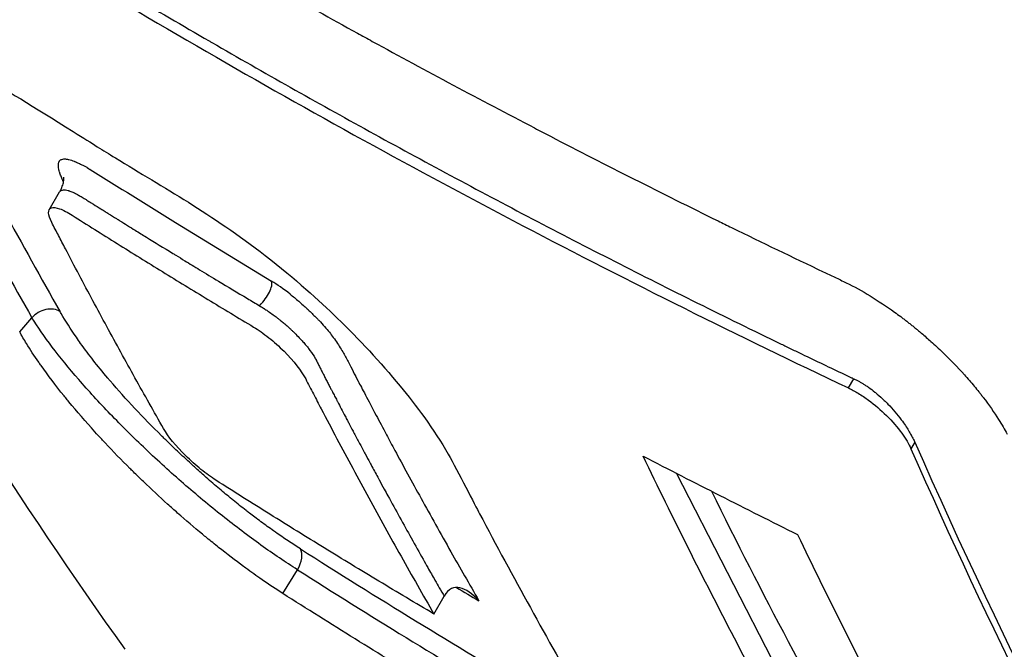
# Model space of a CAD drawing. Header units: millimetres. Extents: x 0 to 4378, y 0 to 2376.
# Tile 489 of 656: x 2587 to 2597, y 934 to 940. Entities that reach past the tile are written whole.
import ezdxf

# ---------------------------------------------------------------- set-up
doc = ezdxf.new("R2010")
doc.units = ezdxf.units.MM
doc.header["$LTSCALE"] = 0.2
doc.layers.add('01_Object Line', color=4, linetype='Continuous')

# ---------------------------------------------------------------- blocks, each defined once
blk = doc.blocks.new('A$C0a0b2bc4')
for p, q in [((-150.0524, 79.2032), (-149.9527, 79.3758)), ((-150.341, 78.0099), (-150.2212, 78.1476)), ((-142.2407, 77.4625), (-142.1891, 77.5518)), ((-141.5929, 76.9336), (-141.6301, 76.8692)), ((-142.3053, 73.4881), (-143.9229, 76.6295)), ((-147.7697, 75.4558), (-147.6266, 75.688)), ((-146.2924, 75.255), (-146.1924, 75.4282))]:
    blk.add_line(p, q)
for centre, major_axis, ratio, start_param, end_param in [((-73.6056, 165.9052), (-60.2587, -104.2808), 0.577476, 5.928254, 5.958002), ((-73.7854, 166.0065), (-60.3182, -104.4743), 0.57735, 5.92804, 5.957788), ((-89.8263, 89.0328), (83.6211, -22.4365), 0.369699, 4.019019, 4.033049), ((-89.8263, 89.0328), (83.6211, -22.4365), 0.369699, 4.033049, 4.048583), ((-144.4259, 69.6256), (3.8968, -8.9672), 0.167177, 2.838264, 2.912385), ((-150.0798, 78.0659), (0.1737, 0.0991), 0.773649, 0.369037, 1.9954), ((28.6303, 257.8482), (-155.8801, -199.8388), 0.415212, 6.063345, 6.120335), ((-65.5091, 161.5237), (-60.3691, -104.6398), 0.577245, 5.914776, 5.957186), ((-147.7281, 75.7467), (0.1072, 0.1688), 0.586, 4.737118, 6.001225), ((-72.2654, 158.8668), (-98.8659, -59.0217), 0.777157, 0.373259, 0.401672), ((-72.1865, 158.6876), (-99.0394, -58.9496), 0.776931, 0.37426, 0.401026), ((-104.7804, 73.6422), (-62.1086, 23.647), 0.241328, 0.938896, 0.943572)]:
    blk.add_ellipse(centre, major_axis=major_axis, ratio=ratio, start_param=start_param, end_param=end_param)
for points, knots in [([(-137.6306, 65.1079), (-137.6514, 65.1199), (-137.6675, 65.1292), (-137.7036, 65.15), (-137.7218, 65.1605), (-137.7766, 65.1923), (-137.8131, 65.2135), (-137.9231, 65.2777), (-137.9966, 65.3208), (-138.2195, 65.4525), (-138.3691, 65.542), (-138.8372, 65.8256), (-139.1586, 66.0253), (-140.2875, 66.7429), (-141.1152, 67.2988), (-143.0952, 68.6896), (-144.2626, 69.559), (-146.1674, 71.0523), (-146.9104, 71.6536), (-148.5488, 73.0204), (-149.4433, 73.7939), (-150.8661, 75.0681), (-151.3994, 75.5557), (-152.5862, 76.6635), (-153.2388, 77.2882), (-154.7571, 78.7791), (-155.6185, 79.6542), (-157.1757, 81.2917), (-157.8742, 82.0479), (-159.328, 83.6687), (-160.0785, 84.5335), (-161.6211, 86.3719), (-162.4078, 87.3456), (-163.918, 89.2896), (-164.6415, 90.2589), (-166.0294, 92.1979), (-166.6938, 93.1678), (-167.9438, 95.0808), (-168.53, 96.0229), (-169.6355, 97.8947), (-170.1543, 98.8239), (-172.5755, 103.4343), (-173.8703, 106.8507), (-174.594, 110.5268), (-174.6914, 111.19), (-174.8392, 112.7803), (-174.8409, 113.6713), (-174.7115, 114.9006), (-174.6462, 115.2924), (-174.4718, 116.039), (-174.3626, 116.3936), (-174.2321, 116.7285)], [0.000001, 0.000001, 0.000001, 0.000001, 0.008819, 0.008819, 0.017845, 0.017845, 0.035907, 0.035907, 0.072142, 0.072142, 0.145603, 0.145603, 0.301293, 0.301293, 0.697737, 0.697737, 1.249707, 1.249707, 1.602664, 1.602664, 2.030274, 2.030274, 2.287608, 2.287608, 2.606643, 2.606643, 3.037233, 3.037233, 3.398935, 3.398935, 3.802667, 3.802667, 4.249499, 4.249499, 4.690315, 4.690315, 5.13136, 5.13136, 5.56388, 5.56388, 5.998967, 5.998967, 7.754061, 7.754061, 8.158838, 8.158838, 8.768034, 8.768034, 9.073949, 9.073949, 9.380631, 9.380631, 9.380631, 9.380631]), ([(-137.1117, 62.857), (-137.2729, 62.9497), (-137.7212, 63.2077), (-138.7776, 63.8593), (-139.1992, 64.1274), (-139.9043, 64.5873), (-140.1878, 64.7753), (-141.5985, 65.7254), (-142.7457, 66.5446), (-144.6592, 67.9831), (-145.4273, 68.5799), (-147.2146, 70.0138), (-148.2335, 70.866), (-150.5986, 72.9259), (-151.9374, 74.1544), (-155.0099, 77.1207), (-156.7275, 78.8929), (-158.8239, 81.2091), (-159.2663, 81.7072), (-160.1379, 82.707), (-160.5643, 83.2053), (-161.0897, 83.8311), (-161.1936, 83.9554), (-161.4067, 84.2116), (-161.5154, 84.343), (-161.7265, 84.5993), (-161.8315, 84.7273), (-162.1385, 85.1035), (-162.3398, 85.3523), (-162.7373, 85.8488), (-162.9344, 86.0975), (-163.2332, 86.4785), (-163.3373, 86.6119), (-163.5413, 86.8747), (-163.6431, 87.0065), (-163.9493, 87.4048), (-164.154, 87.6736), (-164.5542, 88.2045), (-164.7522, 88.4698), (-165.125, 88.9752), (-165.299, 89.2137), (-165.5613, 89.5769), (-165.648, 89.6976), (-165.9267, 90.0876), (-166.111, 90.3484), (-166.4758, 90.8702), (-166.6564, 91.1313), (-167.0117, 91.6509), (-167.1856, 91.9081), (-167.5334, 92.4286), (-167.6943, 92.6724), (-167.9438, 93.0552), (-168.0319, 93.191), (-168.191, 93.4382), (-168.2648, 93.5534), (-168.4162, 93.7914), (-168.4959, 93.9171), (-168.7335, 94.2951), (-168.8873, 94.5427), (-169.1895, 95.0357), (-169.3376, 95.2805), (-169.6317, 95.773), (-169.7762, 96.0183), (-170.0589, 96.5044), (-170.1984, 96.7478), (-170.4722, 97.2322), (-170.605, 97.4709), (-170.867, 97.9482), (-171.0062, 98.2048), (-171.2045, 98.5776), (-171.2663, 98.6949), (-171.3826, 98.9167), (-171.442, 99.0309), (-171.9569, 100.0282), (-172.3801, 100.9014), (-172.9378, 102.1351), (-173.1004, 102.5071), (-173.4021, 103.2215), (-173.542, 103.5643), (-173.8011, 104.2227), (-173.9209, 104.5382), (-174.0874, 104.9943), (-174.1399, 105.1406), (-174.2413, 105.4285), (-174.2897, 105.5686), (-174.3819, 105.8412), (-174.4264, 105.9756), (-174.5536, 106.3682), (-174.6347, 106.629), (-174.7798, 107.1135), (-174.8481, 107.3505), (-174.972, 107.8056), (-175.0286, 108.024), (-175.1064, 108.3391), (-175.1306, 108.4395), (-175.1998, 108.7336), (-175.2425, 108.9245), (-175.3201, 109.29), (-175.3558, 109.4679), (-175.4506, 109.9712), (-175.5042, 110.2945), (-175.6287, 111.1668), (-175.6823, 111.7027), (-175.752, 112.9948), (-175.736, 113.7256), (-175.625, 114.7501), (-175.5735, 115.0796), (-175.4745, 115.5549), (-175.4379, 115.7101), (-175.3775, 115.9382), (-175.3565, 116.0135), (-175.3236, 116.1251), (-175.3124, 116.1621), (-175.2953, 116.2173), (-175.2896, 116.2357), (-175.278, 116.2723), (-175.2721, 116.2905), (-175.2662, 116.3088)], [0.000002, 0.000002, 0.000002, 0.000002, 0.068396, 0.068396, 0.113225, 0.113225, 0.143068, 0.143068, 0.261804, 0.261804, 0.340398, 0.340398, 0.445112, 0.445112, 0.58476, 0.58476, 0.770646, 0.770646, 0.820914, 0.820914, 0.870505, 0.870505, 0.882769, 0.882769, 0.895757, 0.895757, 0.908699, 0.908699, 0.933689, 0.933689, 0.958342, 0.958342, 0.971541, 0.971541, 0.985008, 0.985008, 1.012116, 1.012116, 1.039467, 1.039467, 1.064342, 1.064342, 1.077017, 1.077017, 1.103525, 1.103525, 1.129763, 1.129763, 1.156376, 1.156376, 1.183318, 1.183318, 1.195097, 1.195097, 1.205034, 1.205034, 1.215755, 1.215755, 1.236325, 1.236325, 1.256757, 1.256757, 1.277456, 1.277456, 1.298369, 1.298369, 1.31914, 1.31914, 1.338917, 1.338917, 1.348349, 1.348349, 1.358318, 1.358318, 1.436393, 1.436393, 1.470506, 1.470506, 1.502489, 1.502489, 1.53257, 1.53257, 1.546517, 1.546517, 1.559977, 1.559977, 1.573067, 1.573067, 1.598315, 1.598315, 1.621947, 1.621947, 1.64382, 1.64382, 1.654133, 1.654133, 1.674222, 1.674222, 1.692702, 1.692702, 1.72678, 1.72678, 1.786154, 1.786154, 1.875164, 1.875164, 1.919672, 1.919672, 1.941935, 1.941935, 1.953066, 1.953066, 1.958631, 1.958631, 1.961414, 1.961414, 1.964192, 1.964192, 1.964192, 1.964192]), ([(-154.3983, 84.6067), (-154.393, 84.6031), (-154.3878, 84.5994), (-154.3825, 84.5957), (-154.3749, 84.5904), (-154.3674, 84.5852), (-154.3598, 84.5799), (-154.3447, 84.5694), (-154.3296, 84.5589), (-154.3145, 84.5483), (-154.254, 84.5063), (-154.1934, 84.4643), (-154.1328, 84.4223), (-154.0721, 84.3804), (-154.0115, 84.3386), (-153.9507, 84.2968), (-153.9355, 84.2863), (-153.9203, 84.2759), (-153.9051, 84.2655), (-153.8899, 84.255), (-153.8747, 84.2446), (-153.8595, 84.2342), (-153.829, 84.2133), (-153.7986, 84.1925), (-153.7681, 84.1717), (-153.5245, 84.0051), (-153.2797, 83.8398), (-153.0338, 83.6756), (-152.542, 83.3473), (-152.0458, 83.0238), (-151.5451, 82.705), (-151.0445, 82.3863), (-150.5394, 82.0723), (-150.0301, 81.7633), (-149.5208, 81.4542), (-149.0071, 81.15), (-148.4893, 80.8508), (-148.4804, 80.8457), (-148.4715, 80.8406), (-148.4627, 80.8354), (-147.9535, 80.5415), (-147.4403, 80.2523), (-146.9231, 79.9679), (-146.3967, 79.6785), (-145.8662, 79.3941), (-145.3317, 79.1147), (-144.7972, 78.8353), (-144.2587, 78.5609), (-143.7162, 78.2916), (-143.445, 78.157), (-143.1727, 78.0236), (-142.8996, 77.8915), (-142.8654, 77.875), (-142.8313, 77.8585), (-142.7971, 77.842), (-142.78, 77.8337), (-142.7629, 77.8255), (-142.7458, 77.8173), (-142.7287, 77.8091), (-142.7116, 77.8008), (-142.6945, 77.7926), (-142.6261, 77.7597), (-142.5576, 77.727), (-142.4891, 77.6942), (-142.4205, 77.6615), (-142.3519, 77.6289), (-142.2833, 77.5963), (-142.2661, 77.5882), (-142.2489, 77.5801), (-142.2317, 77.5719), (-142.2232, 77.5679), (-142.2146, 77.5638), (-142.206, 77.5598), (-142.2004, 77.5571), (-142.1947, 77.5544), (-142.1891, 77.5518)], [0, 0, 0, 0, 0.0013857, 0.0013857, 0.0013857, 0.0033723, 0.0033723, 0.0033723, 0.0073454, 0.0073454, 0.0073454, 0.0232379, 0.0232379, 0.0232379, 0.0391303, 0.0391303, 0.0391303, 0.0431034, 0.0431034, 0.0431034, 0.0470765, 0.0470765, 0.0470765, 0.0550227, 0.0550227, 0.0550227, 0.1185925, 0.1185925, 0.1185925, 0.2457321, 0.2457321, 0.2457321, 0.3728716, 0.3728716, 0.3728716, 0.5000112, 0.5000112, 0.5000112, 0.5021867, 0.5021867, 0.5021867, 0.6271507, 0.6271507, 0.6271507, 0.7543218, 0.7543218, 0.7543218, 0.8814771, 0.8814771, 0.8814771, 0.9450548, 0.9450548, 0.9450548, 0.953002, 0.953002, 0.953002, 0.9569756, 0.9569756, 0.9569756, 0.9609492, 0.9609492, 0.9609492, 0.9768436, 0.9768436, 0.9768436, 0.992738, 0.992738, 0.992738, 0.9967116, 0.9967116, 0.9967116, 0.9986984, 0.9986984, 0.9986984, 1, 1, 1, 1]), ([(-154.4499, 84.5174), (-152.5401, 83.1858), (-150.5606, 81.9279), (-146.4855, 79.5751), (-144.393, 78.4801), (-142.2407, 77.4625)], [0, 0, 0, 0, 0.502185, 0.502185, 1, 1, 1, 1]), ([(-149.31, 74.9108), (-150.3331, 76.3435), (-151.2913, 77.8515), (-153.0792, 81.0184), (-153.9072, 82.6748), (-154.6689, 84.4035)], [-1.719535, -1.719535, -1.719535, -1.719535, -0.859768, -0.859768, -0.000001, -0.000001, -0.000001, -0.000001]), ([(-148.6087, 81.8108), (-148.599, 81.8052), (-148.5892, 81.7995), (-148.5795, 81.7939), (-148.0705, 81.5001), (-147.5575, 81.211), (-147.0405, 80.9268), (-146.9918, 80.9), (-146.9431, 80.8733), (-146.8944, 80.8466), (-146.3702, 80.5597), (-145.8419, 80.2778), (-145.3096, 80.0009), (-145.2573, 79.9737), (-145.2051, 79.9466), (-145.1528, 79.9195), (-144.6108, 79.6389), (-144.0647, 79.3635), (-143.5147, 79.0932), (-143.4707, 79.0716), (-143.4266, 79.05), (-143.3825, 79.0285), (-143.0851, 78.883), (-142.7866, 78.739), (-142.4869, 78.5966), (-142.4494, 78.5788), (-142.4119, 78.561), (-142.3744, 78.5432), (-142.3557, 78.5344), (-142.3369, 78.5255), (-142.3181, 78.5166), (-142.2994, 78.5078), (-142.2807, 78.499), (-142.2617, 78.4897), (-142.1859, 78.4524), (-142.1076, 78.4093), (-142.0285, 78.3611), (-141.9493, 78.3129), (-141.8692, 78.2597), (-141.7898, 78.2025), (-141.7699, 78.1882), (-141.75, 78.1736), (-141.7303, 78.1588), (-141.7204, 78.1514), (-141.7105, 78.144), (-141.7007, 78.1365)], [-0.8616263, -0.8616263, -0.8616263, -0.8616263, -0.8610298, -0.8610298, -0.8610298, -0.8298956, -0.8298956, -0.8298956, -0.826965, -0.826965, -0.826965, -0.7954426, -0.7954426, -0.7954426, -0.7923494, -0.7923494, -0.7923494, -0.7603025, -0.7603025, -0.7603025, -0.7577381, -0.7577381, -0.7577381, -0.7404325, -0.7404325, -0.7404325, -0.7382693, -0.7382693, -0.7382693, -0.7371877, -0.7371877, -0.7371877, -0.7361061, -0.7361061, -0.7361061, -0.7317796, -0.7317796, -0.7317796, -0.7274532, -0.7274532, -0.7274532, -0.7263716, -0.7263716, -0.7263716, -0.7258308, -0.7258308, -0.7258308, -0.7258308]), ([(-151.4147, 79.9866), (-151.4992, 80.1485), (-151.5444, 80.2752), (-151.5836, 80.4963), (-151.566, 80.5768), (-151.4734, 80.7184), (-151.3576, 80.7237), (-151.1717, 80.6985), (-151.0193, 80.6624), (-150.4789, 80.3801), (-150.2254, 80.2203), (-149.6115, 79.836), (-149.5351, 79.7881), (-148.9312, 79.418), (-148.4657, 79.1598), (-147.6432, 78.5255), (-147.4153, 78.317), (-147.0229, 77.9368), (-146.8182, 77.7171), (-146.4704, 77.2951), (-146.2917, 77.0602), (-146.0597, 76.6519), (-145.8875, 76.3127), (-145.5188, 75.6173), (-145.1845, 75.0115), (-144.8436, 74.4179)], [-1.054423, -1.054423, -1.054423, -1.054423, -1.009615, -1.009615, -0.956838, -0.956838, -0.861732, -0.861732, -0.782808, -0.782808, -0.720918, -0.720918, -0.689636, -0.689636, -0.5747, -0.5747, -0.50882, -0.50882, -0.429661, -0.429661, -0.367418, -0.367418, -0.326248, -0.326248, -0.000001, -0.000001, -0.000001, -0.000001]), ([(-149.913, 79.4726), (-149.9144, 79.4757), (-149.9157, 79.4786), (-149.917, 79.4814), (-149.9183, 79.4842), (-149.9195, 79.4869), (-149.9204, 79.489), (-149.9221, 79.4927), (-149.9238, 79.4966), (-149.9257, 79.501), (-149.9281, 79.5065), (-149.9307, 79.513), (-149.9336, 79.5202), (-149.936, 79.5261), (-149.9385, 79.5326), (-149.941, 79.5395), (-149.9433, 79.5459), (-149.9457, 79.5528), (-149.948, 79.5599), (-149.949, 79.5631), (-149.95, 79.5663), (-149.9509, 79.5697), (-149.9535, 79.5785), (-149.9555, 79.5863), (-149.957, 79.5934), (-149.9574, 79.5952), (-149.9577, 79.5968), (-149.958, 79.5985), (-149.96, 79.6085), (-149.9611, 79.6169), (-149.9617, 79.6238), (-149.9622, 79.6296), (-149.9624, 79.6345), (-149.9625, 79.6386), (-149.9626, 79.6425), (-149.9625, 79.6491), (-149.9617, 79.6544), (-149.9613, 79.6572), (-149.9608, 79.66), (-149.96, 79.6626), (-149.9584, 79.6683), (-149.956, 79.6734), (-149.9528, 79.6779), (-149.9513, 79.68), (-149.9497, 79.6819), (-149.9479, 79.6837), (-149.9441, 79.6875), (-149.9396, 79.6905), (-149.9344, 79.6928), (-149.9332, 79.6933), (-149.9319, 79.6938), (-149.9306, 79.6943), (-149.924, 79.6967), (-149.9165, 79.698), (-149.9083, 79.6984), (-149.907, 79.6985), (-149.9056, 79.6985), (-149.9047, 79.6985), (-149.903, 79.6985), (-149.9013, 79.6985), (-149.8992, 79.6985), (-149.896, 79.6983), (-149.892, 79.6981), (-149.8868, 79.6975), (-149.883, 79.6971), (-149.8785, 79.6964), (-149.8734, 79.6955), (-149.8692, 79.6947), (-149.8645, 79.6937), (-149.8594, 79.6925)], [-0.1950461, -0.1950461, -0.1950461, -0.1950461, -0.1912841, -0.1912841, -0.1912841, -0.1875, -0.1875, -0.1875, -0.1808453, -0.1808453, -0.1808453, -0.1724384, -0.1724384, -0.1724384, -0.1655582, -0.1655582, -0.1655582, -0.1591302, -0.1591302, -0.1591302, -0.15625, -0.15625, -0.15625, -0.1488728, -0.1488728, -0.1488728, -0.1470829, -0.1470829, -0.1470829, -0.1360415, -0.1360415, -0.1360415, -0.1268128, -0.1268128, -0.1268128, -0.1179501, -0.1179501, -0.1179501, -0.1132064, -0.1132064, -0.1132064, -0.1029257, -0.1029257, -0.1029257, -0.0982143, -0.0982143, -0.0982143, -0.0881688, -0.0881688, -0.0881688, -0.0857427, -0.0857427, -0.0857427, -0.0734364, -0.0734364, -0.0734364, -0.0714286, -0.0714286, -0.0714286, -0.0677079, -0.0677079, -0.0677079, -0.0617599, -0.0617599, -0.0617599, -0.0572565, -0.0572565, -0.0572565, -0.0535714, -0.0535714, -0.0535714, -0.0535714]), ([(-149.8594, 79.6925), (-149.851, 79.6904), (-149.8427, 79.688), (-149.8344, 79.6854), (-149.826, 79.6826), (-149.8177, 79.6796), (-149.8096, 79.6765), (-149.8071, 79.6755), (-149.8046, 79.6745), (-149.8025, 79.6737), (-149.7982, 79.672), (-149.7935, 79.6701), (-149.7882, 79.6678), (-149.7863, 79.667), (-149.7843, 79.6661), (-149.7823, 79.6652), (-149.7724, 79.6609), (-149.7605, 79.6555), (-149.7462, 79.6484), (-149.7419, 79.6463), (-149.7373, 79.644), (-149.7324, 79.6415), (-149.723, 79.6367), (-149.7139, 79.6319), (-149.7054, 79.6273), (-149.6965, 79.6224), (-149.6881, 79.6178), (-149.6804, 79.6134), (-149.672, 79.6087), (-149.6644, 79.6043), (-149.6576, 79.6003), (-149.6552, 79.5989), (-149.6529, 79.5976), (-149.6507, 79.5963)], [-0.05357143, -0.05357143, -0.05357143, -0.05357143, -0.04596765, -0.04596765, -0.04596765, -0.03816979, -0.03816979, -0.03816979, -0.03571429, -0.03571429, -0.03571429, -0.03071017, -0.03071017, -0.03071017, -0.02893562, -0.02893562, -0.02893562, -0.0204507, -0.0204507, -0.0204507, -0.01785714, -0.01785714, -0.01785714, -0.01287926, -0.01287926, -0.01287926, -0.00765491, -0.00765491, -0.00765491, -0.00198302, -0.00198302, -0.00198302, 0, 0, 0, 0]), ([(-149.9426, 79.3871), (-149.9357, 79.4021), (-149.9295, 79.4171), (-149.919, 79.4472), (-149.9148, 79.4625), (-149.9107, 79.4844), (-149.9097, 79.4921), (-149.9085, 79.5065), (-149.9086, 79.5126), (-149.9091, 79.5196), (-149.9093, 79.5212), (-149.9094, 79.5215), (-149.9094, 79.5215), (-149.9094, 79.5215)], [0.00175273, 0.00175273, 0.00175273, 0.00175273, 0.00693525, 0.00693525, 0.01238219, 0.01238219, 0.01562269, 0.01562269, 0.01974689, 0.01974689, 0.02341527, 0.02341527, 0.02379285, 0.02379285, 0.02379285, 0.02379285]), ([(-149.9527, 79.3758), (-149.9527, 79.3759), (-149.9526, 79.376), (-149.9526, 79.3761), (-149.9504, 79.3798), (-149.9475, 79.3832), (-149.9438, 79.3862), (-149.9416, 79.388), (-149.939, 79.3896), (-149.9362, 79.391), (-149.9348, 79.3917), (-149.9333, 79.3923), (-149.9318, 79.3928), (-149.9267, 79.3947), (-149.9207, 79.396), (-149.9139, 79.3965), (-149.9077, 79.397), (-149.9007, 79.3968), (-149.8931, 79.3959), (-149.8856, 79.3951), (-149.8775, 79.3935), (-149.8686, 79.3912), (-149.8657, 79.3904), (-149.8626, 79.3895), (-149.8595, 79.3885)], [0.2783625, 0.2783625, 0.2783625, 0.2783625, 0.278967, 0.278967, 0.278967, 0.3033556, 0.3033556, 0.3033556, 0.3184819, 0.3184819, 0.3184819, 0.3257881, 0.3257881, 0.3257881, 0.3500926, 0.3500926, 0.3500926, 0.3720347, 0.3720347, 0.3720347, 0.3932956, 0.3932956, 0.3932956, 0.4004159, 0.4004159, 0.4004159, 0.4004159]), ([(-149.8595, 79.3885), (-149.8565, 79.3876), (-149.8534, 79.3865), (-149.8502, 79.3854), (-149.8438, 79.3831), (-149.8371, 79.3805), (-149.83, 79.3774), (-149.8198, 79.373), (-149.8089, 79.3678), (-149.7971, 79.3618), (-149.7878, 79.357), (-149.778, 79.3517), (-149.7676, 79.3459), (-149.7559, 79.3394), (-149.7435, 79.3322), (-149.7304, 79.3245), (-149.7244, 79.3209), (-149.7184, 79.3173), (-149.7123, 79.3136), (-149.7033, 79.3081), (-149.6942, 79.3026), (-149.685, 79.2969), (-149.671, 79.2882), (-149.6568, 79.2793), (-149.6423, 79.2702), (-149.635, 79.2655), (-149.6275, 79.2608), (-149.62, 79.2561), (-149.596, 79.241), (-149.5715, 79.2256), (-149.5464, 79.21), (-149.5334, 79.2018), (-149.5202, 79.1936), (-149.5069, 79.1853), (-149.4952, 79.178), (-149.4834, 79.1707), (-149.4714, 79.1632), (-149.4466, 79.1478), (-149.4213, 79.1321), (-149.3953, 79.116), (-149.3843, 79.1091), (-149.3732, 79.1023), (-149.362, 79.0953), (-149.3372, 79.0799), (-149.312, 79.0642), (-149.2862, 79.0482), (-149.2618, 79.0331), (-149.2369, 79.0177), (-149.2116, 79.002), (-149.1763, 78.9802), (-149.1401, 78.9578), (-149.103, 78.935), (-149.0208, 78.8844), (-148.9343, 78.8313), (-148.8433, 78.7757), (-148.8334, 78.7697), (-148.8235, 78.7636), (-148.8136, 78.7575), (-148.7851, 78.7402), (-148.7562, 78.7226), (-148.727, 78.7047), (-148.6799, 78.6761), (-148.6318, 78.6469), (-148.5826, 78.617), (-148.5227, 78.5807), (-148.4613, 78.5436), (-148.3982, 78.5055), (-148.3072, 78.4507), (-148.2129, 78.3941), (-148.1151, 78.3357), (-148.076, 78.3123), (-148.0363, 78.2886), (-147.9958, 78.2645)], [0.4004159, 0.4004159, 0.4004159, 0.4004159, 0.4073355, 0.4073355, 0.4073355, 0.4212145, 0.4212145, 0.4212145, 0.4412613, 0.4412613, 0.4412613, 0.4570088, 0.4570088, 0.4570088, 0.4747589, 0.4747589, 0.4747589, 0.4829088, 0.4829088, 0.4829088, 0.4949513, 0.4949513, 0.4949513, 0.5132908, 0.5132908, 0.5132908, 0.5226685, 0.5226685, 0.5226685, 0.5528184, 0.5528184, 0.5528184, 0.5684803, 0.5684803, 0.5684803, 0.5822456, 0.5822456, 0.5822456, 0.6107325, 0.6107325, 0.6107325, 0.6227312, 0.6227312, 0.6227312, 0.6492608, 0.6492608, 0.6492608, 0.6744338, 0.6744338, 0.6744338, 0.7095476, 0.7095476, 0.7095476, 0.7873027, 0.7873027, 0.7873027, 0.7957224, 0.7957224, 0.7957224, 0.8197623, 0.8197623, 0.8197623, 0.8583457, 0.8583457, 0.8583457, 0.9052704, 0.9052704, 0.9052704, 0.9729108, 0.9729108, 0.9729108, 1, 1, 1, 1]), ([(-150.0274, 79.0779), (-150.0676, 79.1558), (-150.0692, 79.2067), (-150.013, 79.2266), (-149.9855, 79.2237), (-149.9155, 79.1993), (-149.8739, 79.1779), (-149.7546, 79.1024), (-149.6814, 79.0562), (-149.5348, 78.964), (-149.4614, 78.918), (-149.2409, 78.7803), (-149.0936, 78.689), (-148.7981, 78.5071), (-148.65, 78.4166), (-148.3531, 78.2364), (-148.2042, 78.1467), (-148.0079, 78.0292), (-147.9576, 77.994), (-147.8554, 77.9124), (-147.8048, 77.8671), (-147.6618, 77.7246), (-147.5861, 77.6281), (-147.5206, 77.5013), (-147.4954, 77.4525), (-147.4448, 77.355), (-147.4194, 77.3064), (-147.3431, 77.1606), (-147.292, 77.0637), (-147.1381, 76.7737), (-147.0346, 76.5814), (-146.8256, 76.1989), (-146.7203, 76.0086), (-146.5608, 75.7249), (-146.5074, 75.6305), (-146.4002, 75.4424), (-146.3464, 75.3486), (-146.2924, 75.255)], [0, 0, 0, 0, 0.049586, 0.049586, 0.074046, 0.074046, 0.09857, 0.09857, 0.137167, 0.137167, 0.175764, 0.175764, 0.252958, 0.252958, 0.330152, 0.330152, 0.407345, 0.407345, 0.43188, 0.43188, 0.45635, 0.45635, 0.505944, 0.505944, 0.536823, 0.536823, 0.567702, 0.567702, 0.629461, 0.629461, 0.752975, 0.752975, 0.876487, 0.876487, 0.938244, 0.938244, 1, 1, 1, 1]), ([(-146.2924, 75.255), (-146.4721, 75.3614), (-146.6512, 75.4683), (-147.0085, 75.6835), (-147.1866, 75.7916), (-147.5417, 76.0092), (-147.7187, 76.1187), (-147.9834, 76.2837), (-148.0715, 76.3389), (-148.2474, 76.4495), (-148.3352, 76.505), (-148.469, 76.5899), (-148.5186, 76.6259), (-148.6199, 76.7083), (-148.6705, 76.7536), (-148.8142, 76.8954), (-148.8917, 76.99), (-149.0284, 77.2296), (-149.1216, 77.3949), (-149.3065, 77.7272), (-149.3983, 77.8942), (-149.5805, 78.2297), (-149.6709, 78.3982), (-149.8053, 78.6522), (-149.85, 78.7371), (-149.9167, 78.8646), (-149.9389, 78.9072), (-149.9832, 78.9925), (-150.0053, 79.0352), (-150.0274, 79.0779)], [0, 0, 0, 0, 0.102758, 0.102758, 0.205514, 0.205514, 0.30827, 0.30827, 0.359648, 0.359648, 0.411026, 0.411026, 0.438236, 0.438236, 0.465377, 0.465377, 0.5204, 0.5204, 0.640302, 0.640302, 0.760202, 0.760202, 0.880101, 0.880101, 0.94005, 0.94005, 0.970025, 0.970025, 1, 1, 1, 1]), ([(-147.9957, 78.2646), (-147.9727, 78.2893), (-147.9554, 78.3118), (-147.9251, 78.3547), (-147.9111, 78.377), (-147.8893, 78.4197), (-147.8817, 78.4397), (-147.8748, 78.475), (-147.8752, 78.4895), (-147.8789, 78.5024), (-147.8791, 78.5032), (-147.8795, 78.5043), (-147.8796, 78.5047), (-147.8798, 78.5053), (-147.8799, 78.5055), (-147.88, 78.5058), (-147.88, 78.5059), (-147.8801, 78.506), (-147.8801, 78.5061), (-147.8801, 78.5061), (-147.8801, 78.5061), (-147.8801, 78.5062), (-147.8801, 78.5062), (-147.8801, 78.5062), (-147.8801, 78.5062), (-147.8801, 78.5062), (-147.8801, 78.5062), (-147.8802, 78.5063)], [-0.01042625, -0.01042625, -0.01042625, -0.01042625, -0.00786131, -0.00786131, -0.00523047, -0.00523047, -0.00268736, -0.00268736, -0.00031643, -0.00031643, -0.00016392, -0.00016392, -0.00008704, -0.00008704, -0.00004844, -0.00004844, -0.00002909, -0.00002909, -0.00001941, -0.00001941, -0.00001457, -0.00001457, -0.00001218, -0.00001218, -0.00001078, -0.00001078, -0.00000953, -0.00000953, -0.00000953, -0.00000953]), ([(-147.697, 78.378), (-147.6834, 78.3672), (-147.6696, 78.356), (-147.6558, 78.3446), (-147.6416, 78.3328), (-147.6273, 78.3207), (-147.613, 78.3084), (-147.5991, 78.2963), (-147.5852, 78.2841), (-147.5716, 78.2718), (-147.568, 78.2685), (-147.5644, 78.2653), (-147.5608, 78.262), (-147.5478, 78.2502), (-147.5352, 78.2386), (-147.523, 78.2271), (-147.5192, 78.2236), (-147.5155, 78.2201), (-147.5118, 78.2166), (-147.499, 78.2044), (-147.4865, 78.1924), (-147.4743, 78.1804), (-147.4619, 78.1683), (-147.4498, 78.1562), (-147.438, 78.1442), (-147.4348, 78.141), (-147.4317, 78.1378), (-147.4286, 78.1346), (-147.4248, 78.1307), (-147.421, 78.1267), (-147.4172, 78.1228)], [0.03663506, 0.03663506, 0.03663506, 0.03663506, 0.04442962, 0.04442962, 0.04442962, 0.05248977, 0.05248977, 0.05248977, 0.06040346, 0.06040346, 0.06040346, 0.0625, 0.0625, 0.0625, 0.07010701, 0.07010701, 0.07010701, 0.07243844, 0.07243844, 0.07243844, 0.08058282, 0.08058282, 0.08058282, 0.08885345, 0.08885345, 0.08885345, 0.09103943, 0.09103943, 0.09103943, 0.09375, 0.09375, 0.09375, 0.09375]), ([(-147.9958, 78.2645), (-147.9831, 78.2569), (-147.9708, 78.2494), (-147.9589, 78.2419), (-147.9565, 78.2403), (-147.954, 78.2388), (-147.9516, 78.2372), (-147.9408, 78.2302), (-147.9298, 78.223), (-147.919, 78.2157), (-147.9158, 78.2135), (-147.9125, 78.2114), (-147.9093, 78.2092), (-147.894, 78.1987), (-147.8789, 78.188), (-147.8643, 78.1774), (-147.8509, 78.1677), (-147.8379, 78.1579), (-147.8254, 78.1482), (-147.818, 78.1425), (-147.8107, 78.1368), (-147.8037, 78.1312), (-147.7996, 78.128), (-147.7956, 78.1248), (-147.7917, 78.1216), (-147.7801, 78.1122), (-147.7691, 78.103), (-147.7588, 78.0943), (-147.7479, 78.085), (-147.7377, 78.0762), (-147.7282, 78.0678), (-147.718, 78.0588), (-147.7086, 78.0503), (-147.7001, 78.0425), (-147.697, 78.0397), (-147.694, 78.037), (-147.6897, 78.033), (-147.683, 78.0268), (-147.676, 78.0202), (-147.669, 78.0135), (-147.6641, 78.0088), (-147.6591, 78.004), (-147.6542, 77.9992), (-147.6384, 77.9836), (-147.6232, 77.9679), (-147.6085, 77.9523), (-147.6045, 77.9481), (-147.6005, 77.9438), (-147.5965, 77.9396)], [0, 0, 0, 0, 0.0078647, 0.0078647, 0.0078647, 0.0095006, 0.0095006, 0.0095006, 0.0168196, 0.0168196, 0.0168196, 0.019012, 0.019012, 0.019012, 0.0295117, 0.0295117, 0.0295117, 0.0391751, 0.0391751, 0.0391751, 0.0449072, 0.0449072, 0.0449072, 0.0481955, 0.0481955, 0.0481955, 0.057936, 0.057936, 0.057936, 0.068185, 0.068185, 0.068185, 0.0793082, 0.0793082, 0.0793082, 0.0833333, 0.0833333, 0.0833333, 0.0895714, 0.0895714, 0.0895714, 0.0939299, 0.0939299, 0.0939299, 0.1079845, 0.1079845, 0.1079845, 0.1118196, 0.1118196, 0.1118196, 0.1118196]), ([(-147.6266, 75.688), (-147.7412, 75.76), (-147.8608, 75.8408), (-148.1064, 76.0169), (-148.2323, 76.1122), (-148.4858, 76.3134), (-148.6133, 76.4193), (-148.8651, 76.6379), (-148.9893, 76.7506), (-149.2295, 76.9785), (-149.3456, 77.0936), (-149.5653, 77.3218), (-149.6689, 77.4349), (-149.8594, 77.6544), (-149.9463, 77.7609), (-150.0996, 77.9631), (-150.166, 78.0589), (-150.2212, 78.1476)], [0, 0, 0, 0, 0.125, 0.125, 0.25, 0.25, 0.375, 0.375, 0.5, 0.5, 0.625, 0.625, 0.75, 0.75, 0.875, 0.875, 1, 1, 1, 1]), ([(-148.9551, 76.9961), (-149.046, 77.0858), (-149.1327, 77.1746), (-149.3003, 77.3533), (-149.3809, 77.4431), (-149.4646, 77.5409), (-149.4724, 77.55), (-149.4802, 77.5592), (-149.5316, 77.6199), (-149.5791, 77.6778), (-149.6225, 77.733), (-149.6622, 77.7834), (-149.7033, 77.8384), (-149.7594, 77.917), (-149.7733, 77.9367), (-149.7872, 77.9569), (-149.8419, 78.0359), (-149.8916, 78.1137), (-149.9391, 78.1958), (-149.9423, 78.2013), (-149.9454, 78.2068)], [-0.4973896, -0.4973896, -0.4973896, -0.4973896, -0.398539, -0.398539, -0.2962908, -0.2962908, -0.2857143, -0.2857143, -0.2857143, -0.2, -0.2, -0.2, -0.1352784, -0.1352784, -0.1142857, -0.1142857, -0.1142857, -0.0077024, -0.0077024, 0, 0, 0, 0]), ([(-147.4172, 78.1228), (-147.3758, 78.0796), (-147.3415, 78.0408), (-147.3143, 78.0064), (-147.289, 77.9746), (-147.2627, 77.9381), (-147.2353, 77.897), (-147.2101, 77.8593), (-147.1881, 77.8239), (-147.1692, 77.7908), (-147.1514, 77.7596), (-147.1343, 77.7277), (-147.118, 77.695), (-147.1006, 77.6602), (-147.0848, 77.6291), (-147.0706, 77.6015), (-147.0636, 77.5879), (-147.051, 77.5637), (-147.0148, 77.4941), (-146.9911, 77.4487), (-146.9325, 77.337), (-146.8975, 77.2707), (-146.8266, 77.137), (-146.7932, 77.0744), (-146.7565, 77.006)], [0.09375, 0.09375, 0.09375, 0.09375, 0.125, 0.125, 0.125, 0.15625, 0.15625, 0.15625, 0.1875, 0.1875, 0.1875, 0.21875, 0.21875, 0.21875, 0.25, 0.25, 0.25, 0.3085908, 0.3085908, 0.3671758, 0.3671758, 0.4257443, 0.4257443, 0.4692144, 0.4692144, 0.4692144, 0.4692144]), ([(-141.7007, 78.1365), (-141.6908, 78.129), (-141.681, 78.1214), (-141.6614, 78.1062), (-141.6516, 78.0985), (-141.632, 78.0831), (-141.6223, 78.0753), (-141.6029, 78.0597), (-141.5835, 78.0439), (-141.5546, 78.0201), (-141.5048, 77.9782), (-141.4651, 77.9436), (-141.3962, 77.8819), (-141.3578, 77.8463), (-141.2455, 77.7383), (-141.1743, 77.6647), (-141.0746, 77.5538), (-141.0426, 77.5168), (-140.9965, 77.4614), (-140.9815, 77.443), (-140.9594, 77.4154), (-140.9522, 77.4062), (-140.9378, 77.3878), (-140.9307, 77.3786), (-140.8676, 77.2963), (-140.8172, 77.224), (-140.7424, 77.1055), (-140.7149, 77.0582), (-140.6905, 77.0122)], [-0.72583083, -0.72583083, -0.72583083, -0.72583083, -0.72529003, -0.72529003, -0.72474923, -0.72474923, -0.72420843, -0.72420843, -0.72366763, -0.72312683, -0.72258602, -0.72084984, -0.72084984, -0.71857285, -0.71857285, -0.71401887, -0.71401887, -0.71174188, -0.71174188, -0.71060338, -0.71060338, -0.71003414, -0.71003414, -0.70946489, -0.70946489, -0.70491091, -0.70491091, -0.70178277, -0.70178277, -0.70178277, -0.70178277]), ([(-147.7697, 75.4558), (-147.8357, 75.4977), (-147.9035, 75.5427), (-147.9726, 75.5905), (-148.0251, 75.6269), (-148.0784, 75.6648), (-148.1323, 75.7043), (-148.1391, 75.7093), (-148.146, 75.7143), (-148.1528, 75.7193), (-148.2331, 75.7785), (-148.3146, 75.8409), (-148.3965, 75.9058), (-148.4351, 75.9364), (-148.4738, 75.9675), (-148.5125, 75.9992), (-148.5265, 76.0106), (-148.5404, 76.0221), (-148.5544, 76.0337), (-148.6356, 76.1008), (-148.7168, 76.1701), (-148.7975, 76.2411), (-148.83, 76.2697), (-148.8625, 76.2986), (-148.8948, 76.3278), (-148.9749, 76.4), (-149.0541, 76.4736), (-149.1318, 76.548), (-149.1649, 76.5798), (-149.1978, 76.6117), (-149.2303, 76.6437), (-149.2417, 76.6549), (-149.2531, 76.6661), (-149.2644, 76.6774), (-149.3473, 76.7598), (-149.4278, 76.8426), (-149.5053, 76.9252), (-149.5165, 76.9371), (-149.5276, 76.949), (-149.5386, 76.9609), (-149.5614, 76.9854), (-149.5838, 77.0099), (-149.606, 77.0343), (-149.6961, 77.1335), (-149.7813, 77.2317), (-149.8606, 77.3279), (-149.8658, 77.3342), (-149.8711, 77.3406), (-149.8763, 77.347), (-149.8866, 77.3595), (-149.8967, 77.372), (-149.9068, 77.3844), (-149.9893, 77.4864), (-150.0648, 77.5857), (-150.1321, 77.6807), (-150.1359, 77.6861), (-150.1397, 77.6915), (-150.1435, 77.6969), (-150.1475, 77.7027), (-150.1515, 77.7084), (-150.1555, 77.7141), (-150.1989, 77.7767), (-150.2386, 77.8371), (-150.2741, 77.895), (-150.2984, 77.9345), (-150.3207, 77.9729), (-150.341, 78.0099)], [-0.4066496, -0.4066496, -0.4066496, -0.4066496, -0.3777807, -0.3777807, -0.3777807, -0.3558558, -0.3558558, -0.3558558, -0.3530901, -0.3530901, -0.3530901, -0.3204985, -0.3204985, -0.3204985, -0.3051435, -0.3051435, -0.3051435, -0.2996138, -0.2996138, -0.2996138, -0.2674218, -0.2674218, -0.2674218, -0.2544216, -0.2544216, -0.2544216, -0.2222215, -0.2222215, -0.2222215, -0.2084882, -0.2084882, -0.2084882, -0.2036806, -0.2036806, -0.2036806, -0.1684318, -0.1684318, -0.1684318, -0.1633487, -0.1633487, -0.1633487, -0.1528703, -0.1528703, -0.1528703, -0.1103376, -0.1103376, -0.1103376, -0.1075118, -0.1075118, -0.1075118, -0.1019561, -0.1019561, -0.1019561, -0.0563857, -0.0563857, -0.0563857, -0.053792, -0.053792, -0.053792, -0.0510136, -0.0510136, -0.0510136, -0.0206896, -0.0206896, -0.0206896, 0, 0, 0, 0]), ([(-147.5965, 77.9396), (-147.5911, 77.9337), (-147.5857, 77.9278), (-147.5805, 77.9221), (-147.575, 77.9161), (-147.5698, 77.9103), (-147.565, 77.9049), (-147.5592, 77.8983), (-147.5541, 77.8926), (-147.5493, 77.887), (-147.546, 77.8832), (-147.5428, 77.8794), (-147.5395, 77.8755), (-147.5327, 77.8673), (-147.5252, 77.8579), (-147.5172, 77.8475), (-147.5004, 77.8256), (-147.4781, 77.7936), (-147.4644, 77.7714), (-147.4628, 77.7689), (-147.4616, 77.7669), (-147.4611, 77.766), (-147.4515, 77.7501), (-147.448, 77.7439), (-147.4413, 77.7308), (-147.4401, 77.7284), (-147.4388, 77.726), (-147.4375, 77.7233), (-147.4325, 77.7135), (-147.4268, 77.7017), (-147.4201, 77.6881), (-147.4151, 77.6779), (-147.4095, 77.6668), (-147.4033, 77.6546), (-147.3978, 77.6438), (-147.3919, 77.6322), (-147.3856, 77.6199), (-147.3796, 77.6083), (-147.3733, 77.596), (-147.3666, 77.5831), (-147.3605, 77.5713), (-147.3541, 77.559), (-147.3474, 77.5461), (-147.3409, 77.5336), (-147.3341, 77.5206), (-147.3271, 77.5071), (-147.3204, 77.4941), (-147.3134, 77.4806), (-147.3061, 77.4667), (-147.301, 77.457), (-147.2959, 77.4471), (-147.2906, 77.437), (-147.2887, 77.4333), (-147.2867, 77.4296), (-147.2848, 77.4258), (-147.2776, 77.4122), (-147.2703, 77.3981), (-147.2627, 77.3836), (-147.2554, 77.3697), (-147.248, 77.3553), (-147.2403, 77.3407), (-147.2383, 77.3368), (-147.2363, 77.3329), (-147.2343, 77.3289), (-147.2226, 77.3064), (-147.2105, 77.283), (-147.1978, 77.2586), (-147.1856, 77.2353), (-147.1729, 77.2111), (-147.1597, 77.1861), (-147.1526, 77.1726), (-147.1454, 77.1589), (-147.138, 77.1449), (-147.1324, 77.1342), (-147.1267, 77.1234), (-147.1209, 77.1124), (-147.1119, 77.0955), (-147.1028, 77.0782), (-147.0935, 77.0607)], [0.1118196, 0.1118196, 0.1118196, 0.1118196, 0.1171368, 0.1171368, 0.1171368, 0.1227764, 0.1227764, 0.1227764, 0.1296813, 0.1296813, 0.1296813, 0.1344054, 0.1344054, 0.1344054, 0.144116, 0.144116, 0.144116, 0.1643773, 0.1643773, 0.1643773, 0.1666667, 0.1666667, 0.1666667, 0.2066415, 0.2066415, 0.2066415, 0.2139195, 0.2139195, 0.2139195, 0.2408611, 0.2408611, 0.2408611, 0.2610022, 0.2610022, 0.2610022, 0.2788813, 0.2788813, 0.2788813, 0.2956415, 0.2956415, 0.2956415, 0.3108895, 0.3108895, 0.3108895, 0.3256377, 0.3256377, 0.3256377, 0.3397907, 0.3397907, 0.3397907, 0.349635, 0.349635, 0.349635, 0.3531978, 0.3531978, 0.3531978, 0.3662462, 0.3662462, 0.3662462, 0.378849, 0.378849, 0.378849, 0.3821893, 0.3821893, 0.3821893, 0.4013935, 0.4013935, 0.4013935, 0.4198524, 0.4198524, 0.4198524, 0.4298144, 0.4298144, 0.4298144, 0.4374361, 0.4374361, 0.4374361, 0.4491944, 0.4491944, 0.4491944, 0.4491944]), ([(-142.1891, 77.5518), (-142.1861, 77.5504), (-142.1832, 77.549), (-142.1802, 77.5475), (-142.1715, 77.5434), (-142.1626, 77.5392), (-142.1537, 77.5347), (-142.1449, 77.5302), (-142.1359, 77.5254), (-142.127, 77.5204), (-142.118, 77.5155), (-142.109, 77.5102), (-142.1, 77.5048), (-142.091, 77.4993), (-142.0819, 77.4936), (-142.0729, 77.4878), (-142.0639, 77.4819), (-142.0548, 77.4758), (-142.0458, 77.4695), (-142.0243, 77.4544), (-142.0029, 77.4383), (-141.9819, 77.4213), (-141.9746, 77.4154), (-141.9674, 77.4095), (-141.9603, 77.4034), (-141.9366, 77.3834), (-141.9135, 77.3625), (-141.8912, 77.3408), (-141.8789, 77.329), (-141.8668, 77.3169), (-141.855, 77.3047), (-141.8315, 77.2803), (-141.809, 77.2555), (-141.7877, 77.2305), (-141.7652, 77.2042), (-141.7441, 77.1776), (-141.7245, 77.1514), (-141.7101, 77.1322), (-141.6966, 77.1131), (-141.6839, 77.0943), (-141.6623, 77.0624), (-141.6433, 77.0311), (-141.6269, 77.0014), (-141.6257, 76.9992), (-141.6244, 76.997), (-141.6232, 76.9948), (-141.6146, 76.9789), (-141.6068, 76.9636), (-141.5998, 76.9487), (-141.5974, 76.9436), (-141.5951, 76.9386), (-141.5929, 76.9336)], [0, 0, 0, 0, 0.012221, 0.012221, 0.012221, 0.047655, 0.047655, 0.047655, 0.083088, 0.083088, 0.083088, 0.118522, 0.118522, 0.118522, 0.153956, 0.153956, 0.153956, 0.18939, 0.18939, 0.18939, 0.274043, 0.274043, 0.274043, 0.303147, 0.303147, 0.303147, 0.399406, 0.399406, 0.399406, 0.452337, 0.452337, 0.452337, 0.557779, 0.557779, 0.557779, 0.669196, 0.669196, 0.669196, 0.750718, 0.750718, 0.750718, 0.889469, 0.889469, 0.889469, 0.899909, 0.899909, 0.899909, 0.974503, 0.974503, 0.974503, 1, 1, 1, 1]), ([(-142.2407, 77.4625), (-142.2099, 77.4479), (-142.1781, 77.4307), (-142.1119, 77.3906), (-142.0777, 77.3676), (-141.9827, 77.2976), (-141.9239, 77.2471), (-141.8119, 77.1366), (-141.7609, 77.0774), (-141.6807, 76.9669), (-141.6507, 76.9158), (-141.6301, 76.8692)], [-0.09661852, -0.09661852, -0.09661852, -0.09661852, -0.08429612, -0.08429612, -0.07141548, -0.07141548, -0.04825685, -0.04825685, -0.02320784, -0.02320784, -0.00000099, -0.00000099, -0.00000099, -0.00000099]), ([(-147.5976, 75.8914), (-147.6378, 75.9169), (-147.6779, 75.943), (-147.7181, 75.9698), (-147.7585, 75.9968), (-147.799, 76.0245), (-147.8395, 76.0528), (-147.8461, 76.0574), (-147.8526, 76.062), (-147.8592, 76.0667), (-147.88, 76.0813), (-147.9007, 76.0961), (-147.9215, 76.1111), (-147.9624, 76.1406), (-148.0033, 76.1708), (-148.0443, 76.2017), (-148.0615, 76.2148), (-148.0788, 76.2279), (-148.0961, 76.2412), (-148.1068, 76.2494), (-148.1175, 76.2577), (-148.1281, 76.2659), (-148.1703, 76.2987), (-148.2125, 76.3322), (-148.2548, 76.3664), (-148.2594, 76.3701), (-148.264, 76.3739), (-148.2686, 76.3776), (-148.3084, 76.41), (-148.3482, 76.443), (-148.3881, 76.4766), (-148.431, 76.5129), (-148.474, 76.5499), (-148.5171, 76.5877), (-148.5508, 76.6173), (-148.5847, 76.6474), (-148.6185, 76.678), (-148.6289, 76.6873), (-148.6393, 76.6967), (-148.6496, 76.7062), (-148.6934, 76.746), (-148.7373, 76.7867), (-148.7812, 76.8282), (-148.8252, 76.8697), (-148.8693, 76.9121), (-148.9135, 76.9552), (-148.925, 76.9664), (-148.9364, 76.9777), (-148.9479, 76.989), (-148.9503, 76.9913), (-148.9527, 76.9937), (-148.9551, 76.9961)], [-1, -1, -1, -1, -0.9548587, -0.9548587, -0.9548587, -0.909342, -0.909342, -0.909342, -0.9019672, -0.9019672, -0.9019672, -0.8786566, -0.8786566, -0.8786566, -0.8327591, -0.8327591, -0.8327591, -0.8133945, -0.8133945, -0.8133945, -0.8014754, -0.8014754, -0.8014754, -0.7543444, -0.7543444, -0.7543444, -0.7492146, -0.7492146, -0.7492146, -0.7049406, -0.7049406, -0.7049406, -0.6573483, -0.6573483, -0.6573483, -0.6200509, -0.6200509, -0.6200509, -0.6086504, -0.6086504, -0.6086504, -0.5605604, -0.5605604, -0.5605604, -0.5124703, -0.5124703, -0.5124703, -0.5, -0.5, -0.5, -0.4973896, -0.4973896, -0.4973896, -0.4973896]), ([(-147.0935, 77.0607), (-147.0862, 77.0469), (-147.0788, 77.033), (-147.0713, 77.0189), (-147.0543, 76.9867), (-147.0366, 76.9535), (-147.0184, 76.9194), (-147.0045, 76.8933), (-146.9902, 76.8666), (-146.9766, 76.8412), (-146.9725, 76.8335), (-146.9684, 76.8259), (-146.9644, 76.8184), (-146.948, 76.7878), (-146.933, 76.7599), (-146.9185, 76.733), (-146.9144, 76.7255), (-146.9104, 76.718), (-146.9063, 76.7105), (-146.8844, 76.6699), (-146.863, 76.6304), (-146.8421, 76.5918), (-146.8375, 76.5833), (-146.8329, 76.5748), (-146.8283, 76.5664), (-146.8115, 76.5354), (-146.7949, 76.505), (-146.7786, 76.4752), (-146.7666, 76.4532), (-146.7547, 76.4314), (-146.743, 76.41), (-146.7032, 76.3373), (-146.665, 76.2679), (-146.6284, 76.2019), (-146.5886, 76.1298), (-146.5508, 76.0618), (-146.515, 75.9977), (-146.4735, 75.9235), (-146.4349, 75.8546), (-146.399, 75.7911), (-146.3832, 75.7632), (-146.368, 75.7363), (-146.3534, 75.7104), (-146.3281, 75.6659), (-146.3045, 75.6244), (-146.2826, 75.5859), (-146.2678, 75.56), (-146.2538, 75.5355), (-146.2406, 75.5123), (-146.2232, 75.482), (-146.2071, 75.4539), (-146.1924, 75.4282)], [0.4491944, 0.4491944, 0.4491944, 0.4491944, 0.4583706, 0.4583706, 0.4583706, 0.4792378, 0.4792378, 0.4792378, 0.4951716, 0.4951716, 0.4951716, 0.5, 0.5, 0.5, 0.5198279, 0.5198279, 0.5198279, 0.5254102, 0.5254102, 0.5254102, 0.5558382, 0.5558382, 0.5558382, 0.562554, 0.562554, 0.562554, 0.5873038, 0.5873038, 0.5873038, 0.6055924, 0.6055924, 0.6055924, 0.6676295, 0.6676295, 0.6676295, 0.7353002, 0.7353002, 0.7353002, 0.8137422, 0.8137422, 0.8137422, 0.8482142, 0.8482142, 0.8482142, 0.9076157, 0.9076157, 0.9076157, 0.9475603, 0.9475603, 0.9475603, 1, 1, 1, 1]), ([(-146.7565, 77.006), (-146.7306, 76.9576), (-146.703, 76.9064), (-146.6738, 76.8523), (-146.5943, 76.7054), (-146.509, 76.5489), (-146.3265, 76.2185), (-146.2294, 76.0446), (-146.0393, 75.7091), (-145.9482, 75.5501), (-145.8524, 75.385)], [0.4692144, 0.4692144, 0.4692144, 0.4692144, 0.5, 0.5, 0.5, 0.6769197, 0.6769197, 0.8528705, 0.8528705, 1, 1, 1, 1]), ([(-142.4151, 73.2978), (-142.7377, 73.8625), (-143.0501, 74.4356), (-143.6598, 75.6013), (-143.957, 76.1937), (-144.2476, 76.7962)], [-1, -1, -1, -1, -0.5, -0.5, 0, 0, 0, 0]), ([(-144.2476, 76.7962), (-143.9984, 76.6678), (-143.748, 76.5397), (-143.2448, 76.2844), (-142.992, 76.1571), (-142.738, 76.0303)], [0, 0, 0, 0, 0.1025805, 0.1025805, 0.205161, 0.205161, 0.205161, 0.205161]), ([(-141.6301, 76.8692), (-140.8685, 75.1404), (-140.0405, 73.484), (-138.2527, 70.317), (-137.2944, 68.8089), (-136.2714, 67.3762)], [-1.721723, -1.721723, -1.721723, -1.721723, -0.860862, -0.860862, -0.000001, -0.000001, -0.000001, -0.000001]), ([(-142.738, 76.0303), (-142.4508, 75.4319), (-142.1541, 74.8421), (-141.5488, 73.6832), (-141.2304, 73.1093), (-140.9042, 72.5452)], [-0.9999995, -0.9999995, -0.9999995, -0.9999995, -0.4999998, -0.4999998, 0, 0, 0, 0])]:
    blk.add_open_spline(points, degree=3, knots=knots)
for points in [[(-145.8524, 75.385), (-145.9809, 75.5166), (-146.1059, 75.5781), (-146.1924, 75.4282)], [(-145.633, 74.1455), (-145.8734, 74.2878), (-146.3521, 74.5744), (-147.0645, 75.0116), (-147.5348, 75.3063), (-147.7697, 75.4558)]]:
    blk.add_open_spline(points, degree=3)

msp = doc.modelspace()

# ---------------------------------------------------------------- block references
at = {"layer": '01_Object Line'}
msp.add_blockref('A$C0a0b2bc4', (2737.8074, 859.1457), dxfattribs=at)

doc.saveas('drawing.dxf')
